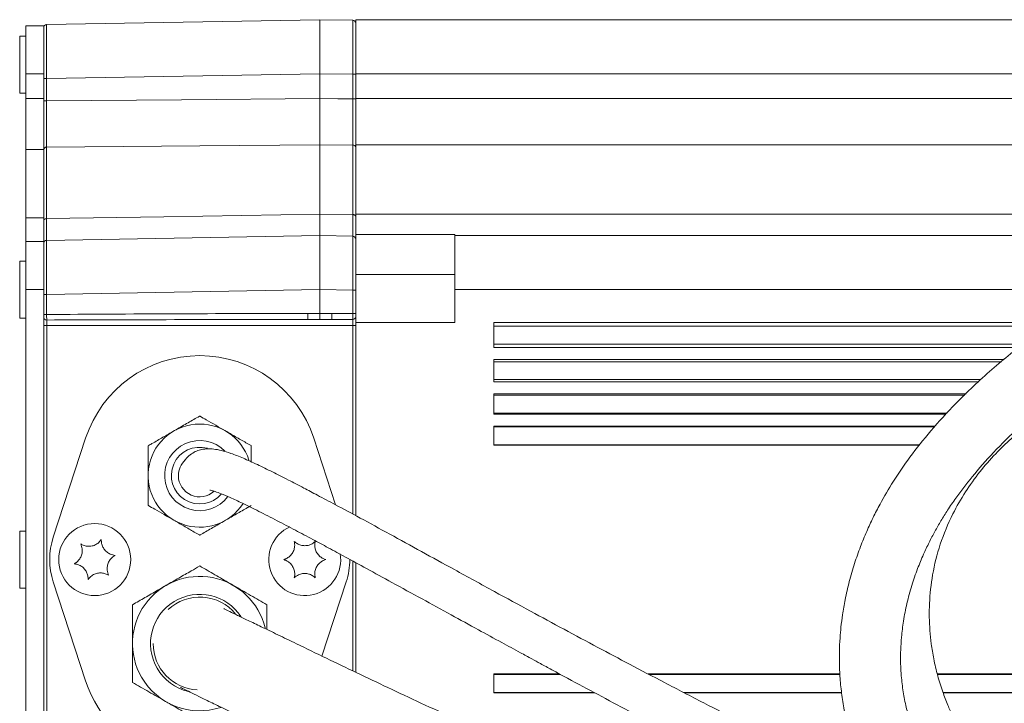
# Model space of a CAD drawing. Header units: millimetres. Extents: x 0 to 8410, y 0 to 5940.
# Tile 284 of 316: x 7046 to 7210, y 2709 to 2823. Entities that reach past the tile are written whole.
import ezdxf

# ---------------------------------------------------------------- set-up
doc = ezdxf.new("R2010")
doc.units = ezdxf.units.MM
doc.header["$LTSCALE"] = 10

msp = doc.modelspace()

# ---------------------------------------------------------------- linework, layer by layer
at = {"color": 7, "linetype": 'Continuous', "lineweight": 0}
for p, q in [((7050.808544, 2821.780387), (7096.317257, 2822.574738)), ((7096.317257, 2822.574738), (7096.317257, 2813.576105)), ((7096.317257, 2822.574738), (7101.825978, 2822.478596)), ((7102.317269, 2822.574738), (7270.317259, 2822.574738)), ((7102.317269, 2822.574738), (7102.317269, 2813.574735)), ((7050.317253, 2821.574751), (7047.317262, 2821.574751)), ((7047.317262, 2821.574751), (7047.317262, 2813.574735)), ((7050.317253, 2821.574751), (7050.317253, 2813.574735)), ((7047.317262, 2819.824758), (7046.317275, 2819.824758)), ((7046.317275, 2819.824758), (7046.317275, 2810.324732)), ((7047.317262, 2813.574735), (7047.317262, 2809.412244)), ((7050.317253, 2813.574735), (7050.317253, 2809.412244)), ((7096.317257, 2809.411529), (7096.317257, 2813.576105)), ((7102.317269, 2813.574735), (7102.317269, 2809.412244)), ((7046.317275, 2810.324732), (7047.317262, 2810.324732)), ((7047.317262, 2809.412244), (7047.317262, 2800.960127)), ((7050.317253, 2809.412244), (7050.317253, 2800.960127)), ((7102.317269, 2809.412244), (7102.317269, 2801.72849)), ((7047.317262, 2800.960127), (7047.317262, 2789.534751)), ((7050.317253, 2800.960127), (7050.317253, 2789.534751)), ((7096.317257, 2790.174249), (7096.317257, 2801.728907)), ((7102.317269, 2801.72849), (7102.317269, 2790.174785)), ((7047.317262, 2789.534751), (7047.317262, 2785.574737)), ((7050.317253, 2789.534751), (7050.317253, 2785.574737)), ((7102.317269, 2790.174785), (7102.317269, 2786.745015)), ((7050.808544, 2785.780373), (7096.317257, 2786.574784)), ((7096.317257, 2786.574784), (7096.317257, 2777.576152)), ((7096.317257, 2786.574784), (7101.825978, 2786.478582)), ((7102.317269, 2786.745015), (7118.817265, 2786.745015)), ((7102.317269, 2786.745015), (7102.317269, 2785.978678)), ((7118.817265, 2786.745015), (7118.817265, 2786.574784)), ((7118.817265, 2777.574781), (7118.817265, 2786.574784)), ((7118.817265, 2786.574784), (7251.230049, 2786.574784)), ((7050.317253, 2785.574737), (7047.317262, 2785.574737)), ((7047.317262, 2785.574737), (7047.317262, 2777.574781)), ((7050.317253, 2785.574737), (7050.317253, 2777.574781)), ((7102.317269, 2785.978678), (7102.317269, 2777.47995)), ((7047.317262, 2782.324735), (7046.317275, 2782.324735)), ((7046.317275, 2782.324735), (7046.317275, 2772.824767)), ((7047.317262, 2777.574781), (7047.317262, 2687.574747)), ((7050.317253, 2777.574781), (7050.317253, 2687.574747)), ((7096.317257, 2773.592356), (7096.317257, 2777.576152)), ((7102.317269, 2777.47995), (7102.317269, 2773.589733)), ((7118.817265, 2777.574781), (7118.817265, 2772.074762)), ((7096.317257, 2773.592356), (7096.317257, 2772.592488)), ((7102.317269, 2773.090306), (7102.317269, 2772.074762)), ((7046.317275, 2772.824767), (7047.317262, 2772.824767)), ((7102.317269, 2772.074762), (7102.317269, 2739.89344)), ((7118.817265, 2772.074762), (7102.317269, 2772.074762)), ((7125.317256, 2772.074762), (7218.534167, 2772.074762)), ((7125.317256, 2767.925266), (7125.317256, 2772.074762)), ((7125.317256, 2767.925266), (7212.849329, 2767.925266)), ((7125.317256, 2765.925291), (7210.376735, 2765.925291)), ((7125.317256, 2762.198451), (7125.317256, 2765.925291)), ((7125.317256, 2762.198451), (7206.133987, 2762.198451)), ((7125.317256, 2760.198417), (7204.014729, 2760.198417)), ((7125.317256, 2756.793562), (7125.317256, 2760.198417)), ((7125.317256, 2756.793562), (7200.671281, 2756.793562)), ((7125.317256, 2754.793528), (7198.843281, 2754.793528)), ((7125.317256, 2751.631978), (7125.317256, 2754.793528)), ((7057.309534, 2752.796236), (7051.912631, 2736.307624)), ((7098.956074, 2741.7025), (7095.324989, 2752.796236)), ((7125.317256, 2751.631978), (7196.243863, 2751.631978)), ((7047.317262, 2737.324748), (7046.317275, 2737.324748)), ((7046.317275, 2737.324748), (7046.317275, 2727.824751)), ((7102.317269, 2732.063863), (7102.317269, 2713.783834)), ((7051.912631, 2728.841874), (7057.309534, 2712.353292)), ((7096.678699, 2716.489139), (7100.721891, 2728.841874)), ((7046.317275, 2727.824751), (7047.317262, 2727.824751)), ((7125.317256, 2713.51752), (7136.264633, 2713.51752)), ((7125.317256, 2710.35597), (7125.317256, 2713.51752)), ((7151.019688, 2713.51752), (7183.005507, 2713.51752)), ((7199.225123, 2713.51752), (7270.317259, 2713.51752)), ((7125.317256, 2710.35597), (7142.185385, 2710.35597)), ((7157.078396, 2710.35597), (7183.297346, 2710.35597)), ((7200.198199, 2710.35597), (7270.317259, 2710.35597))]:
    msp.add_line(p, q, dxfattribs=at)
at = {"color": 8, "linetype": 'Continuous', "lineweight": 0}
for p, q in [((7050.317253, 2813.574735), (7047.317262, 2813.574735)), ((7050.317253, 2812.781754), (7050.808544, 2812.781754)), ((7096.317257, 2813.576105), (7050.808544, 2812.781754)), ((7050.808544, 2812.781754), (7050.808544, 2809.038463)), ((7101.825978, 2813.479963), (7096.317257, 2813.576105)), ((7101.825978, 2809.366468), (7101.825978, 2813.479963)), ((7102.317269, 2813.479963), (7101.825978, 2813.479963)), ((7102.317269, 2813.574735), (7270.317259, 2813.574735)), ((7050.317253, 2809.412244), (7047.317262, 2809.412244)), ((7050.317253, 2809.038463), (7050.808544, 2809.038463)), ((7102.317269, 2809.366468), (7101.825978, 2809.366468)), ((7102.317269, 2809.412244), (7258.317265, 2809.412244)), ((7050.317253, 2800.960127), (7047.317262, 2800.960127)), ((7050.808544, 2801.33194), (7050.808544, 2789.408747)), ((7101.825978, 2801.680985), (7096.317257, 2801.728907)), ((7101.825978, 2790.081564), (7101.825978, 2801.680985)), ((7258.317265, 2801.72849), (7102.317269, 2801.72849)), ((7050.317253, 2789.534751), (7047.317262, 2789.534751)), ((7096.317257, 2790.174249), (7101.825978, 2790.081564)), ((7102.317269, 2790.174785), (7270.317259, 2790.174785)), ((7118.817265, 2780.074778), (7102.317269, 2780.074778)), ((7050.317253, 2777.574781), (7047.317262, 2777.574781)), ((7050.808544, 2776.781801), (7050.317253, 2776.781801)), ((7096.317257, 2777.576152), (7050.808544, 2776.781801)), ((7050.808544, 2776.781801), (7050.808544, 2773.427609)), ((7101.825978, 2777.47995), (7096.317257, 2777.576152)), ((7101.825978, 2773.589733), (7101.825978, 2777.47995)), ((7102.317269, 2777.47995), (7101.825978, 2777.47995)), ((7118.817265, 2777.574781), (7227.25689, 2777.574781)), ((7050.808544, 2773.427609), (7050.317253, 2773.427609)), ((7094.308849, 2773.59176), (7096.317257, 2773.592356)), ((7096.317257, 2773.592356), (7098.325695, 2773.59176)), ((7102.317269, 2773.589733), (7101.825978, 2773.589733)), ((7050.817247, 2771.592084), (7050.317253, 2771.592084)), ((7050.817247, 2772.509816), (7050.817247, 2771.592084)), ((7101.817275, 2771.592084), (7050.817247, 2771.592084)), ((7050.817247, 2771.592084), (7050.817247, 2693.557444)), ((7096.317257, 2772.592488), (7094.326283, 2772.591892)), ((7094.326283, 2772.591892), (7098.308231, 2772.591892)), ((7098.308231, 2772.591892), (7096.317257, 2772.592488)), ((7101.817275, 2771.592084), (7101.817275, 2772.590879)), ((7102.317269, 2771.592084), (7101.817275, 2771.592084)), ((7101.817275, 2740.162555), (7101.817275, 2771.592084)), ((7125.317256, 2771.494332), (7217.695917, 2771.494332)), ((7125.317256, 2768.505696), (7213.566954, 2768.505696)), ((7125.317256, 2765.55616), (7209.920387, 2765.55616)), ((7125.317256, 2762.567583), (7206.525113, 2762.567583)), ((7125.317256, 2759.990278), (7203.794162, 2759.990278)), ((7125.317256, 2757.001701), (7200.861524, 2757.001701)), ((7125.317256, 2754.707042), (7198.76423, 2754.707042)), ((7125.317256, 2751.718465), (7196.312497, 2751.718465)), ((7101.817275, 2714.023474), (7101.817275, 2732.336316)), ((7125.317256, 2713.431034), (7136.424731, 2713.431034)), ((7151.184226, 2713.431034), (7183.011199, 2713.431034)), ((7199.245463, 2713.431034), (7270.317259, 2713.431034)), ((7125.317256, 2710.442457), (7142.022844, 2710.442457)), ((7156.911622, 2710.442457), (7183.28632, 2710.442457)), ((7200.165044, 2710.442457), (7270.317259, 2710.442457))]:
    msp.add_line(p, q, dxfattribs=at)
at = {"color": 8, "linetype": 'Continuous', "lineweight": 0, "flags": 128}
for points in [[(7050.808544, 2809.038463), (7073.275502, 2809.22288), (7096.317257, 2809.411529)], [(7096.317257, 2809.411529), (7099.358822, 2809.386674), (7101.825978, 2809.366468)], [(7096.317257, 2801.728907), (7076.320852, 2801.554743), (7050.808544, 2801.33194)], [(7050.808544, 2789.408747), (7050.712253, 2789.401654), (7050.619896, 2789.382938), (7050.534959, 2789.353135), (7050.460632, 2789.313498), (7050.399716, 2789.265457), (7050.354476, 2789.210859), (7050.326671, 2789.151672), (7050.317253, 2789.090219)], [(7050.808544, 2789.408747), (7070.313658, 2789.736811), (7096.317257, 2790.174249)], [(7102.317269, 2789.761785), (7102.307852, 2789.823535), (7102.280046, 2789.882901), (7102.234806, 2789.937738), (7102.17389, 2789.985958), (7102.099563, 2790.025774), (7102.014626, 2790.055636), (7101.922269, 2790.074471), (7101.825978, 2790.081564)]]:
    msp.add_lwpolyline(points, dxfattribs=at)
at = {"color": 7, "linetype": 'Continuous', "lineweight": 0}
msp.add_circle((7058.817261, 2732.574759), 6, dxfattribs=at)
for centre, radius, start, end in [((7101.817261, 2821.97868), 0.5, 0, 89), ((7050.817261, 2821.280478), 0.5, 91, 180), ((7101.817261, 2785.97868), 0.5, 0, 89), ((7050.817261, 2785.280478), 0.5, 91, 180), ((7076.317261, 2746.574759), 20, 18.12389403, 161.87610597), ((7076.317261, 2746.574759), 8.6, 17.55770765, 327.10002477), ((7076.317261, 2746.574759), 4.73, 74.30491311, 319.78631708), ((7076.317261, 2746.574759), 3.55, 132.55823968, 180), ((7076.317261, 2746.574759), 3.55, 180, 312.38786471), ((7093.817261, 2732.574759), 6, 114.54339307, 9.35257573), ((7063.317261, 2732.574759), 12, 161.87610597, 198.12389403), ((7089.317261, 2732.574759), 12, 341.87610597, 0.24992946), ((7076.317261, 2718.574759), 11.2, 13.45185593, 210), ((7076.317261, 2718.574759), 7.75, 39.49641408, 132.82206054), ((7076.317261, 2718.574759), 7.75, 180, 266.91205075), ((7076.317261, 2718.574759), 20, 198.12389403, 310.38135389), ((7076.317261, 2718.574759), 11.2, 210, 288.20509873)]:
    msp.add_arc(centre, radius, start, end, dxfattribs=at)
at = {"color": 8, "linetype": 'Continuous', "lineweight": 0}
for centre, radius, start, end in [((7050.764504, 2800.882234), 0.451858, 84.40672831, 171.81095704), ((7101.870464, 2801.231667), 0.451515, 8.28303201, 95.65437818), ((7050.797528, 2772.990168), 0.480756, 182.56499549, 272.35073691), ((7109.243467, 2773.352084), 14.936542, 179.08057593, 182.91731585), ((7083.370402, 2773.35289), 14.9572, 357.08362646, 0.91506725), ((7101.817503, 2773.090645), 0.499767, 269.97397108, 359.96110453), ((7076.317261, 2746.574759), 5.85, 44.41157881, 323.18392468), ((7076.317261, 2718.574759), 8.2, 32.83579433, 210), ((7076.317261, 2718.574759), 8.2, 210, 256.67968455)]:
    msp.add_arc(centre, radius, start, end, dxfattribs=at)
for centre, major_axis, ratio, start_param, end_param in [((7101.817261, 2813.477385), (0.008726, 9.001219), 0.0009691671, 4.7126775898, 6.2831693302), ((7050.817261, 2812.779183), (-0.008726, 9.001219), 0.0009691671, 0.0000159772, 1.5705077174), ((7101.817261, 2777.477385), (0.008726, 9.001219), 0.0009691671, 4.7126775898, 6.2831693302), ((7050.817261, 2776.779183), (-0.008726, 9.001219), 0.0009691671, 0.0000159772, 1.5705077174), ((7096.308536, 2771.592062), (114.579923, 0), 0.0174550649, 1.5882496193, 1.9791541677), ((7096.325987, 2771.592062), (114.579923, 0), 0.0174550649, 1.5227764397, 1.5533430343), ((7096.325988, 2771.592062), (114.579923, 0), 0.0087275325, 1.5882496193, 1.9792371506), ((7096.308534, 2771.592062), (114.579923, 0), 0.0087275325, 1.5227001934, 1.5533430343)]:
    msp.add_ellipse(centre, major_axis=major_axis, ratio=ratio, start_param=start_param, end_param=end_param, dxfattribs=at)
at = {"color": 7, "linetype": 'Continuous', "lineweight": 0}
for points, knots in [([(7050.317253, 2800.946596), (7050.317253, 2801.438019), (7050.317253, 2802.734536), (7050.317253, 2805.505249), (7050.317253, 2807.86072), (7050.317253, 2809.038463)], [0, 0, 0, 0, 0.2338299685, 0.6169125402, 1, 1, 1, 1]), ([(7096.317257, 2809.411529), (7096.317257, 2808.741601), (7096.317257, 2806.953838), (7096.317257, 2804.141039), (7096.317257, 2802.532957), (7096.317257, 2801.728907)], [0, 0, 0, 0, 0.2305624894, 0.6152774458, 1, 1, 1, 1]), ([(7096.317257, 2790.174249), (7096.317257, 2789.686189), (7096.317257, 2788.383719), (7096.317257, 2786.911145), (7096.317257, 2786.686904), (7096.317257, 2786.574784)], [0, 0, 0, 0, 0.2305574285, 0.615280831, 1, 1, 1, 1]), ([(7102.317269, 2789.761785), (7102.317269, 2788.879242), (7102.317269, 2787.617174), (7102.317269, 2787.081193), (7102.317269, 2786.920014)], [0, 0, 0, 0, 0.6992827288, 1, 1, 1, 1]), ([(7050.317253, 2785.280469), (7050.317253, 2785.325816), (7050.317253, 2785.445453), (7050.317253, 2786.592094), (7050.317253, 2788.257513), (7050.317253, 2789.090219)], [0, 0, 0, 0, 0.23383123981, 0.61691739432, 1, 1, 1, 1]), ([(7280.29726, 2788.674715), (7278.184094, 2788.674941), (7274.263811, 2788.675358), (7268.84239, 2788.562626), (7264.363238, 2788.332893), (7260.701751, 2788.025375), (7256.569865, 2787.549658), (7251.632361, 2786.744808), (7245.529161, 2785.300094), (7239.320456, 2783.290517), (7233.112989, 2780.671282), (7227.18485, 2777.615213), (7220.950976, 2773.884269), (7214.572569, 2769.453368), (7208.130733, 2764.233636), (7202.643873, 2759.054758), (7198.141203, 2754.129717), (7194.696598, 2749.79208), (7191.908143, 2745.708821), (7189.93888, 2742.34143), (7188.50487, 2739.552313), (7187.413105, 2737.192922), (7186.371931, 2734.65005), (7185.389399, 2731.861642), (7184.530304, 2728.912666), (7183.874101, 2726.046644), (7183.438483, 2723.519211), (7183.171258, 2721.3947), (7182.995745, 2719.366408), (7182.894384, 2717.104809), (7182.912445, 2714.499819), (7183.095481, 2711.713695), (7183.45318, 2708.899863), (7184.05561, 2705.73675), (7184.997836, 2702.2361), (7186.392745, 2698.443108), (7188.0531, 2694.946577), (7189.76878, 2691.998344), (7191.094291, 2690.034791), (7192.068126, 2688.708292), (7192.880464, 2687.657179), (7194.041611, 2686.256262), (7195.65023, 2684.482066), (7197.779641, 2682.370771), (7200.489024, 2680.000858), (7203.828859, 2677.490981), (7207.87937, 2674.942374), (7212.265194, 2672.713288), (7216.831463, 2670.88647), (7221.436515, 2669.501689), (7226.495188, 2668.484892), (7230.035488, 2668.261104), (7231.855209, 2668.146077)], [0, 0, 0, 0, 0.0243904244, 0.0452483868, 0.062587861, 0.0762003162, 0.087772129, 0.1108413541, 0.1344738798, 0.1615726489, 0.18899283, 0.2168001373, 0.2445905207, 0.281758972, 0.3189785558, 0.3578393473, 0.3882390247, 0.4171263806, 0.4430352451, 0.4675097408, 0.481723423, 0.4963363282, 0.5123774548, 0.5299558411, 0.5490565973, 0.5679130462, 0.5837186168, 0.596440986, 0.6077920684, 0.6218803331, 0.6387177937, 0.6562849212, 0.6738264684, 0.6913047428, 0.7155665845, 0.7394951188, 0.7626462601, 0.7816432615, 0.7959311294, 0.8007959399, 0.8077039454, 0.8172773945, 0.8293899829, 0.8439004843, 0.8606351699, 0.8793814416, 0.8999833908, 0.9223531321, 0.9402593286, 0.9591220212, 0.978988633, 1, 1, 1, 1]), ([(7102.317269, 2786.395016), (7102.317269, 2786.322303), (7102.317269, 2785.974649), (7102.317269, 2785.976899), (7102.317269, 2785.978678)], [0, 0, 0, 0, 0.2091562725, 1, 1, 1, 1]), ([(7232.121672, 2678.342584), (7231.035222, 2678.394299), (7228.936081, 2678.494219), (7225.961435, 2678.989087), (7223.276787, 2679.609672), (7220.663612, 2680.390675), (7218.210658, 2681.294698), (7215.991964, 2682.270801), (7213.550527, 2683.492085), (7210.784057, 2685.110964), (7207.700915, 2687.281321), (7204.966869, 2689.576212), (7202.709734, 2691.823756), (7200.883491, 2693.945029), (7199.320253, 2696.037898), (7197.854528, 2698.329303), (7196.543109, 2700.798636), (7195.427191, 2703.385445), (7194.58042, 2705.87258), (7193.929677, 2708.371181), (7193.462197, 2710.889002), (7193.186042, 2713.408523), (7193.095209, 2715.628306), (7193.118813, 2717.649834), (7193.251677, 2719.816137), (7193.572321, 2722.407176), (7194.134482, 2725.284777), (7194.919907, 2728.18738), (7195.862937, 2730.921012), (7196.849744, 2733.312898), (7197.82661, 2735.38782), (7198.801107, 2737.250956), (7199.825644, 2739.037523), (7200.978578, 2740.884653), (7202.649354, 2743.339725), (7205.12491, 2746.571856), (7208.608729, 2750.52595), (7212.729046, 2754.600006), (7216.776616, 2758.119312), (7220.434383, 2760.996115), (7223.584567, 2763.287603), (7226.7443, 2765.412156), (7230.004601, 2767.431981), (7233.642009, 2769.485972), (7237.930775, 2771.635961), (7243.064848, 2773.787245), (7248.992552, 2775.690882), (7255.672011, 2777.162308), (7263.131903, 2778.091839), (7271.427559, 2778.474961), (7277.236532, 2778.474863), (7280.29726, 2778.474811)], [0, 0, 0, 0, 0.0138887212, 0.026834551, 0.0388388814, 0.0498714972, 0.0629960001, 0.0741948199, 0.083471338, 0.1017926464, 0.1212488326, 0.1417429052, 0.1608692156, 0.1776089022, 0.1933983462, 0.2117881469, 0.2330874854, 0.2539578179, 0.2752116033, 0.2938319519, 0.3149484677, 0.3369815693, 0.3555996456, 0.3691714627, 0.3863819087, 0.4079533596, 0.4312199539, 0.4552746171, 0.4774191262, 0.4960876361, 0.5115213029, 0.5257858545, 0.5393542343, 0.5529426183, 0.5684515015, 0.5954400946, 0.6267521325, 0.6600340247, 0.6919700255, 0.7124263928, 0.7321574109, 0.7511127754, 0.7692329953, 0.7883833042, 0.8112483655, 0.8368366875, 0.8644302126, 0.893954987, 0.9258263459, 0.9609181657, 1, 1, 1, 1]), ([(7233.961265, 2685.466412), (7232.45875, 2685.649799), (7229.61099, 2685.997377), (7225.661254, 2686.869071), (7221.72742, 2688.049386), (7217.92559, 2689.639792), (7214.100184, 2691.824069), (7210.904095, 2694.247663), (7208.287451, 2696.796233), (7206.30878, 2699.124827), (7204.776881, 2701.234646), (7203.577654, 2703.125341), (7202.600284, 2704.859002), (7201.741564, 2706.566662), (7200.904786, 2708.447905), (7200.054061, 2710.670307), (7199.252377, 2713.247464), (7198.623405, 2715.926385), (7198.21087, 2718.440133), (7197.97313, 2720.757769), (7197.873052, 2723.00493), (7197.918612, 2726.098317), (7198.357461, 2730.14778), (7199.606334, 2735.163034), (7201.502267, 2739.773234), (7203.792327, 2743.788198), (7206.191337, 2747.134847), (7208.77264, 2750.091291), (7211.201868, 2752.456216), (7213.37545, 2754.368026), (7215.550081, 2756.145073), (7218.252744, 2758.193058), (7221.716753, 2760.609253), (7225.830718, 2763.240722), (7230.210464, 2765.820386), (7234.411218, 2768.127928), (7238.147239, 2770.073853), (7241.404702, 2771.705586), (7244.411493, 2773.156047), (7247.670006, 2774.602467), (7250.034614, 2775.641532), (7251.482075, 2776.12499), (7251.535515, 2776.142839)], [0, 0, 0, 0, 0.0254105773, 0.0481613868, 0.068660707, 0.0963054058, 0.1212554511, 0.1511475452, 0.1769644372, 0.1996262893, 0.2201699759, 0.2379791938, 0.2538617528, 0.2698108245, 0.2863773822, 0.306875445, 0.3320407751, 0.3580436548, 0.3809984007, 0.4014675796, 0.4221028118, 0.4431088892, 0.4870946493, 0.5340941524, 0.581656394, 0.6165067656, 0.6491529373, 0.679339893, 0.7052322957, 0.7225702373, 0.7402643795, 0.7628926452, 0.7904923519, 0.8229602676, 0.8565937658, 0.8864642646, 0.9124389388, 0.9345501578, 0.953420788, 0.9731927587, 0.999010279, 1, 1, 1, 1]), ([(7102.317269, 2773.589733), (7102.317269, 2773.560923), (7102.317269, 2773.476118), (7102.317269, 2773.340542), (7102.317269, 2773.208341), (7102.317269, 2773.114979), (7102.317269, 2773.09853), (7102.317269, 2773.090306)], [0, 0, 0, 0, 0.1139607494, 0.3354433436, 0.5569476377, 0.7784802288, 1, 1, 1, 1]), ([(7076.267268, 2756.476346), (7075.643676, 2756.116298), (7074.381863, 2755.387755), (7072.93132, 2754.550233), (7072.137889, 2754.092239), (7072.017248, 2754.022601)], [0, 0, 0, 0, 0.4531078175, 0.9168452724, 1, 1, 1, 1]), ([(7076.367254, 2756.476346), (7076.358908, 2756.480313), (7076.342167, 2756.488269), (7076.313152, 2756.490926), (7076.287249, 2756.486369), (7076.273382, 2756.479413), (7076.267268, 2756.476346)], [0, 0, 0, 0, 0.27040331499, 0.54234342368, 0.79821546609, 1, 1, 1, 1]), ([(7080.617274, 2754.022601), (7079.532343, 2754.648963), (7078.079103, 2755.487961), (7076.713382, 2756.276499), (7076.367254, 2756.476346)], [0, 0, 0, 0, 0.7465602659, 1, 1, 1, 1]), ([(7072.017248, 2754.022601), (7071.405446, 2753.669355), (7070.164402, 2752.952792), (7068.75586, 2752.13964), (7067.965837, 2751.68351), (7067.767258, 2751.568857)], [0, 0, 0, 0, 0.4212600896, 0.8545283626, 1, 1, 1, 1]), ([(7084.867264, 2751.568857), (7084.30622, 2751.892786), (7083.174109, 2752.546429), (7081.732643, 2753.378632), (7080.873577, 2753.874622), (7080.617274, 2754.022601)], [0, 0, 0, 0, 0.4080512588, 0.8233916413, 1, 1, 1, 1]), ([(7067.767258, 2751.568857), (7067.759621, 2751.563609), (7067.744327, 2751.5531), (7067.727589, 2751.529248), (7067.718582, 2751.504566), (7067.717658, 2751.489086), (7067.71725, 2751.482251)], [0, 0, 0, 0, 0.2709592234, 0.5426485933, 0.7980832, 1, 1, 1, 1]), ([(7067.71725, 2751.482251), (7067.71725, 2750.762193), (7067.71725, 2749.305165), (7067.71725, 2747.630198), (7067.71725, 2746.714059), (7067.71725, 2746.574763)], [0, 0, 0, 0, 0.4531013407, 0.9168452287, 1, 1, 1, 1]), ([(7187.794249, 2695.638213), (7186.108942, 2696.358223), (7182.611834, 2697.852285), (7177.460285, 2700.204026), (7172.115815, 2702.741765), (7166.428744, 2705.550826), (7160.241302, 2708.705285), (7153.992283, 2711.948595), (7148.109908, 2715.041769), (7142.532603, 2718.004244), (7137.030242, 2720.953204), (7131.282906, 2724.058546), (7125.178485, 2727.382758), (7119.100244, 2730.710803), (7113.276176, 2733.910514), (7108.013449, 2736.798908), (7103.210169, 2739.417406), (7099.201574, 2741.575299), (7096.098667, 2743.224751), (7093.475106, 2744.603815), (7090.934995, 2745.921465), (7088.325493, 2747.245976), (7085.801821, 2748.480035), (7083.483747, 2749.531623), (7081.539695, 2750.29748), (7079.964881, 2750.778063), (7078.711055, 2751.014485), (7077.777973, 2751.064695), (7076.942814, 2750.996618), (7076.165839, 2750.828019), (7075.299588, 2750.469923), (7074.461463, 2749.867327), (7073.917475, 2749.298715), (7073.720744, 2748.949238), (7073.691751, 2748.897734)], [0, 0, 0, 0, 0.0326792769, 0.067811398, 0.101033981, 0.1383668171, 0.1811305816, 0.2253558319, 0.2646934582, 0.3006326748, 0.3392527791, 0.3776726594, 0.4195576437, 0.4666716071, 0.5059726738, 0.5446167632, 0.5821447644, 0.6148611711, 0.6401215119, 0.6605502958, 0.6852158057, 0.7131679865, 0.7433957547, 0.7759477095, 0.8103463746, 0.8416006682, 0.8687507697, 0.8919603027, 0.9049340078, 0.9217723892, 0.942452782, 0.9669256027, 0.9951257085, 1, 1, 1, 1]), ([(7084.917273, 2751.482251), (7084.916558, 2751.491476), (7084.915125, 2751.509966), (7084.90279, 2751.536366), (7084.885949, 2751.556554), (7084.872983, 2751.565092), (7084.867264, 2751.568857)], [0, 0, 0, 0, 0.2705455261, 0.5422462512, 0.7981091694, 1, 1, 1, 1]), ([(7084.917273, 2748.863819), (7084.917273, 2749.512799), (7084.917273, 2750.400036), (7084.917273, 2751.253157), (7084.917273, 2751.482251)], [0, 0, 0, 0, 0.7314625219, 1, 1, 1, 1]), ([(7067.71725, 2746.574763), (7067.71725, 2745.868302), (7067.71725, 2744.435242), (7067.71725, 2742.808828), (7067.71725, 2741.896578), (7067.71725, 2741.667274)], [0, 0, 0, 0, 0.421259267, 0.854527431, 1, 1, 1, 1]), ([(7077.990676, 2744.162205), (7077.995254, 2744.158813), (7078.010333, 2744.147637), (7078.25511, 2744.10066), (7078.880922, 2743.92322), (7079.884944, 2743.563696), (7081.363885, 2742.945147), (7083.427021, 2741.988328), (7086.066108, 2740.68197), (7089.055838, 2739.148803), (7092.097945, 2737.556577), (7094.981633, 2736.02686), (7097.78381, 2734.52465), (7100.766743, 2732.911374), (7104.298426, 2730.986063), (7108.556113, 2728.651368), (7113.264603, 2726.062892), (7118.082069, 2723.421288), (7122.515636, 2720.998522), (7126.380586, 2718.890043), (7129.356657, 2717.266926), (7131.511493, 2716.093908), (7133.243758, 2715.152485), (7135.228251, 2714.076356), (7140.098457, 2711.444882), (7147.034862, 2707.74448), (7155.450215, 2703.395392), (7163.105446, 2699.572408), (7171.049228, 2695.723878), (7179.290601, 2691.858956), (7187.149909, 2688.410269), (7192.243337, 2686.273834), (7194.73521, 2685.359557), (7194.954242, 2685.279194)], [0, 0, 0, 0, 0.0105319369, 0.0346951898, 0.0606647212, 0.0887553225, 0.1189604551, 0.1515850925, 0.1866264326, 0.2198007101, 0.2497463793, 0.27602558, 0.2982816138, 0.3219667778, 0.3500654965, 0.3830398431, 0.4213167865, 0.4574669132, 0.491132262, 0.5196425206, 0.5425093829, 0.5562959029, 0.5666847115, 0.5802902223, 0.5995649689, 0.67256945, 0.7298003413, 0.7788219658, 0.8341224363, 0.8962430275, 0.9501028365, 0.9956141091, 1, 1, 1, 1]), ([(7067.71725, 2741.667274), (7067.717965, 2741.658049), (7067.719398, 2741.63956), (7067.731732, 2741.613159), (7067.748574, 2741.592971), (7067.761539, 2741.584434), (7067.767258, 2741.580668)], [0, 0, 0, 0, 0.2705455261, 0.5422462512, 0.7981091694, 1, 1, 1, 1]), ([(7067.767258, 2741.580668), (7068.113387, 2741.380844), (7069.479138, 2740.592381), (7070.932339, 2739.75333), (7072.017248, 2739.126924)], [0, 0, 0, 0, 0.2534353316, 1, 1, 1, 1]), ([(7080.617274, 2739.126924), (7081.229076, 2739.48017), (7082.47012, 2740.196733), (7083.878662, 2741.009885), (7084.668685, 2741.466016), (7084.867264, 2741.580668)], [0, 0, 0, 0, 0.4212600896, 0.8545283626, 1, 1, 1, 1]), ([(7072.017248, 2739.126924), (7072.273561, 2738.978946), (7073.120879, 2738.489765), (7074.562483, 2737.657413), (7075.694912, 2737.003641), (7076.267268, 2736.673209)], [0, 0, 0, 0, 0.176611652, 0.5838403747, 1, 1, 1, 1]), ([(7076.367254, 2736.673209), (7076.990853, 2737.033216), (7078.2527, 2737.761686), (7079.703192, 2738.59929), (7080.496633, 2739.057286), (7080.617274, 2739.126924)], [0, 0, 0, 0, 0.4531004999, 0.9168450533, 1, 1, 1, 1]), ([(7056.492413, 2735.19108), (7056.594571, 2734.921361), (7056.771569, 2734.454046), (7056.741752, 2733.662147), (7056.526366, 2732.991028), (7056.142308, 2732.420433), (7055.738968, 2732.065013), (7055.474843, 2731.917478), (7055.389042, 2731.869552)], [0, 0, 0, 0, 0.2355703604, 0.4081487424, 0.5811429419, 0.7450765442, 0.917188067, 1, 1, 1, 1]), ([(7059.920634, 2735.896293), (7059.738145, 2735.672982), (7059.421949, 2735.286055), (7058.72126, 2734.915923), (7058.03236, 2734.766876), (7057.346185, 2734.81419), (7056.836711, 2734.985779), (7056.576845, 2735.140735), (7056.492413, 2735.19108)], [0, 0, 0, 0, 0.2355518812, 0.4081372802, 0.5811320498, 0.7450630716, 0.9171703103, 1, 1, 1, 1]), ([(7062.245484, 2733.279976), (7061.960823, 2733.326378), (7061.46762, 2733.406774), (7060.796695, 2733.828498), (7060.323188, 2734.350607), (7060.021128, 2734.968526), (7059.914964, 2735.495513), (7059.919244, 2735.79802), (7059.920634, 2735.896293)], [0, 0, 0, 0, 0.2355716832, 0.4081508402, 0.5811483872, 0.7450782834, 0.9171859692, 1, 1, 1, 1]), ([(7076.267268, 2736.673209), (7076.275612, 2736.669211), (7076.292339, 2736.661195), (7076.321376, 2736.658653), (7076.347273, 2736.663182), (7076.36114, 2736.670141), (7076.367254, 2736.673209)], [0, 0, 0, 0, 0.27056522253, 0.5424100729, 0.79824485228, 1, 1, 1, 1]), ([(7092.067267, 2735.605839), (7092.112973, 2735.321078), (7092.192165, 2734.82769), (7092.003403, 2734.058042), (7091.657227, 2733.444074), (7091.166075, 2732.962569), (7090.699386, 2732.695755), (7090.410968, 2732.604431), (7090.317275, 2732.574764)], [0, 0, 0, 0, 0.2355653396, 0.4081497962, 0.581145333, 0.7450782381, 0.9171876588, 1, 1, 1, 1]), ([(7095.567252, 2735.605839), (7095.343512, 2735.423887), (7094.955837, 2735.108618), (7094.194943, 2734.887234), (7093.490134, 2734.88008), (7092.827572, 2735.064673), (7092.363104, 2735.335366), (7092.139812, 2735.539514), (7092.067267, 2735.605839)], [0, 0, 0, 0, 0.2355494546, 0.4081388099, 0.5811372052, 0.7450659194, 0.9171747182, 1, 1, 1, 1]), ([(7097.317274, 2732.574764), (7097.0478, 2732.677558), (7096.580899, 2732.855663), (7096.00873, 2733.40396), (7095.650133, 2734.010763), (7095.478731, 2734.676861), (7095.480961, 2735.214436), (7095.546094, 2735.50987), (7095.567252, 2735.605839)], [0, 0, 0, 0, 0.2355684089, 0.408155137, 0.581151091, 0.7450790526, 0.9171909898, 1, 1, 1, 1]), ([(7061.142112, 2729.958448), (7061.039955, 2730.228167), (7060.862956, 2730.695483), (7060.892775, 2731.48738), (7061.108152, 2732.158496), (7061.492227, 2732.729072), (7061.895566, 2733.084474), (7062.159683, 2733.232039), (7062.245484, 2733.279976)], [0, 0, 0, 0, 0.2355709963, 0.4081498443, 0.5811445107, 0.7450725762, 0.9171845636, 1, 1, 1, 1]), ([(7090.317275, 2732.574764), (7090.586737, 2732.471968), (7091.053624, 2732.293858), (7091.625789, 2731.745568), (7091.984385, 2731.138765), (7092.155789, 2730.472666), (7092.153554, 2729.935089), (7092.088425, 2729.639639), (7092.067267, 2729.543659)], [0, 0, 0, 0, 0.2355623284, 0.4081490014, 0.5811449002, 0.7450728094, 0.9171846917, 1, 1, 1, 1]), ([(7095.567252, 2729.543659), (7095.521545, 2729.828431), (7095.442352, 2730.321832), (7095.631117, 2731.091483), (7095.977281, 2731.705457), (7096.468464, 2732.18692), (7096.935127, 2732.453784), (7097.223569, 2732.545099), (7097.317274, 2732.574764)], [0, 0, 0, 0, 0.2355693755, 0.4081519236, 0.5811455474, 0.7450715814, 0.9171824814, 1, 1, 1, 1]), ([(7055.389042, 2731.869552), (7055.673706, 2731.823154), (7056.166918, 2731.742765), (7056.837811, 2731.320996), (7057.311348, 2730.798922), (7057.613396, 2730.181001), (7057.719562, 2729.654016), (7057.715282, 2729.351508), (7057.713891, 2729.253236)], [0, 0, 0, 0, 0.2355720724, 0.4081552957, 0.5811476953, 0.7450778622, 0.9171858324, 1, 1, 1, 1]), ([(7057.713891, 2729.253236), (7057.89638, 2729.476546), (7058.212577, 2729.863474), (7058.913265, 2730.233605), (7059.602165, 2730.382652), (7060.288341, 2730.335338), (7060.797815, 2730.163749), (7061.057681, 2730.008794), (7061.142112, 2729.958448)], [0, 0, 0, 0, 0.2355518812, 0.4081372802, 0.5811320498, 0.7450630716, 0.9171703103, 1, 1, 1, 1]), ([(7076.317276, 2731.507394), (7075.845567, 2731.235062), (7074.70918, 2730.578991), (7072.839835, 2729.499729), (7071.428788, 2728.685037), (7070.717271, 2728.274229)], [0, 0, 0, 0, 0.2602593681, 0.6269869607, 1, 1, 1, 1]), ([(7081.917252, 2728.274229), (7081.734377, 2728.379813), (7080.700482, 2728.97674), (7078.796141, 2730.076227), (7077.150182, 2731.026517), (7076.317276, 2731.507394)], [0, 0, 0, 0, 0.09596215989, 0.54252861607, 1, 1, 1, 1]), ([(7092.067267, 2729.543659), (7092.291005, 2729.725623), (7092.678675, 2730.040912), (7093.439576, 2730.262294), (7094.144383, 2730.269446), (7094.806955, 2730.084862), (7095.27141, 2729.814131), (7095.494706, 2729.609984), (7095.567252, 2729.543659)], [0, 0, 0, 0, 0.2355515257, 0.4081396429, 0.5811367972, 0.7450643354, 0.9171753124, 1, 1, 1, 1]), ([(7070.717271, 2728.274229), (7070.245914, 2728.002092), (7069.062255, 2727.318706), (7067.174959, 2726.229121), (7065.806592, 2725.439083), (7065.117265, 2725.041095)], [0, 0, 0, 0, 0.2472033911, 0.6207717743, 1, 1, 1, 1]), ([(7087.517257, 2725.041095), (7086.617623, 2725.560491), (7084.795278, 2726.612606), (7082.884659, 2727.715699), (7081.917252, 2728.274229)], [0, 0, 0, 0, 0.4936684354, 1, 1, 1, 1]), ([(7065.117265, 2725.041095), (7065.117265, 2724.002281), (7065.117265, 2721.89802), (7065.117265, 2719.691825), (7065.117265, 2718.574765)], [0, 0, 0, 0, 0.4936716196, 1, 1, 1, 1]), ([(7205.594401, 2676.462028), (7204.076848, 2676.644406), (7200.606366, 2677.061485), (7195.398975, 2678.023235), (7189.932994, 2679.22369), (7184.435293, 2680.642037), (7178.548863, 2682.36849), (7172.467148, 2684.36199), (7166.523432, 2686.464405), (7160.903027, 2688.531543), (7155.457026, 2690.563163), (7149.988228, 2692.665867), (7144.583139, 2694.825008), (7139.49581, 2696.941218), (7134.81008, 2698.952933), (7129.978063, 2701.074532), (7124.68481, 2703.427054), (7118.915022, 2706.012105), (7113.19406, 2708.643158), (7107.702728, 2711.220654), (7102.404299, 2713.738351), (7097.265003, 2716.202159), (7092.872257, 2718.326572), (7089.249982, 2720.081673), (7086.531272, 2721.398417), (7084.317319, 2722.467389), (7082.572987, 2723.306484), (7081.295267, 2723.923762), (7080.422877, 2724.368427), (7080.360326, 2724.395158), (7080.334867, 2724.406037)], [0, 0, 0, 0, 0.0294120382, 0.0672621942, 0.101846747, 0.1370898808, 0.1765967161, 0.2200142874, 0.2604933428, 0.2980893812, 0.3355904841, 0.3728474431, 0.4115972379, 0.4483283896, 0.4801264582, 0.5112527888, 0.5515920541, 0.594278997, 0.6363902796, 0.6777711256, 0.7180779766, 0.7592403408, 0.8031058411, 0.8335118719, 0.8644778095, 0.8944191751, 0.9235780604, 0.9521824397, 0.9805384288, 1, 1, 1, 1]), ([(7087.517257, 2720.920447), (7087.517257, 2721.326505), (7087.517257, 2722.735721), (7087.517257, 2724.082431), (7087.517257, 2725.041095)], [0, 0, 0, 0, 0.2881445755, 1, 1, 1, 1]), ([(7065.117265, 2718.574765), (7065.117265, 2718.363597), (7065.117265, 2717.169755), (7065.117265, 2714.970797), (7065.117265, 2713.070202), (7065.117265, 2712.108436)], [0, 0, 0, 0, 0.09596272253, 0.54252635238, 1, 1, 1, 1]), ([(7065.117265, 2712.108436), (7066.016898, 2711.589028), (7067.839237, 2710.536891), (7069.749863, 2709.4338), (7070.717271, 2708.875272)], [0, 0, 0, 0, 0.4936695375, 1, 1, 1, 1]), ([(7073.158438, 2711.265031), (7073.140871, 2711.267914), (7073.005338, 2711.290162), (7073.697416, 2710.992058), (7074.604024, 2710.527459), (7076.072931, 2709.802628), (7078.00268, 2708.858221), (7080.445079, 2707.680303), (7083.27573, 2706.312704), (7086.4116, 2704.795242), (7089.823625, 2703.145875), (7094.450304, 2700.917209), (7100.241856, 2698.148086), (7107.180933, 2694.902458), (7114.179992, 2691.682735), (7121.553735, 2688.369626), (7129.248264, 2685.08694), (7136.140661, 2682.228553), (7141.775722, 2679.931051), (7146.500717, 2678.035305), (7151.459691, 2676.089902), (7157.122235, 2673.95072), (7162.288849, 2672.127796), (7166.455337, 2670.72941), (7169.192788, 2669.83724), (7171.679463, 2669.046096), (7174.274213, 2668.240605), (7177.198712, 2667.360243), (7180.354774, 2666.446486), (7184.279172, 2665.361078), (7188.922092, 2664.180894), (7193.535407, 2663.120276), (7196.403976, 2662.627308), (7197.465102, 2662.444952)], [0, 0, 0, 0, 0.0054322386, 0.0419103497, 0.0767735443, 0.1099030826, 0.1417193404, 0.1727477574, 0.2031540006, 0.2327030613, 0.2616214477, 0.2898292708, 0.3432719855, 0.3933484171, 0.441603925, 0.4933057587, 0.5492691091, 0.6010829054, 0.6348584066, 0.6644695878, 0.6973183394, 0.7352654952, 0.7784540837, 0.8004672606, 0.8179690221, 0.8326065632, 0.8494961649, 0.8689541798, 0.8898954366, 0.9111183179, 0.9453203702, 0.9797732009, 1, 1, 1, 1]), ([(7070.717271, 2708.875272), (7070.900145, 2708.769688), (7071.934035, 2708.172762), (7073.838403, 2707.073308), (7075.484362, 2706.122998), (7076.317276, 2705.642107)], [0, 0, 0, 0, 0.0959618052, 0.5425243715, 1, 1, 1, 1])]:
    msp.add_open_spline(points, degree=3, knots=knots, dxfattribs=at)
at = {"color": 8, "linetype": 'Continuous', "lineweight": 0}
for points, knots in [([(7050.808544, 2809.038463), (7050.808179, 2807.914124), (7050.807449, 2805.665423), (7050.807671, 2803.373168), (7050.80814, 2802.015565), (7050.808407, 2801.563453), (7050.808544, 2801.33194)], [0, 0, 0, 0, 0.3829648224, 0.7659371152, 0.880143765, 1, 1, 1, 1]), ([(7101.825978, 2801.680985), (7101.826223, 2802.142321), (7101.826878, 2803.371745), (7101.826979, 2805.495489), (7101.826592, 2807.669053), (7101.826185, 2808.794145), (7101.825978, 2809.366468)], [0, 0, 0, 0, 0.2306393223, 0.6146356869, 0.8039693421, 1, 1, 1, 1]), ([(7050.808544, 2789.408747), (7050.808179, 2788.611723), (7050.807449, 2787.017671), (7050.807671, 2786.101682), (7050.80814, 2785.811721), (7050.808407, 2785.790989), (7050.808544, 2785.780373)], [0, 0, 0, 0, 0.3829656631, 0.7659331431, 0.8801424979, 1, 1, 1, 1]), ([(7101.825978, 2786.478582), (7101.826223, 2786.518691), (7101.826878, 2786.625578), (7101.826979, 2787.536278), (7101.826592, 2788.830603), (7101.826185, 2789.659778), (7101.825978, 2790.081564)], [0, 0, 0, 0, 0.2306394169, 0.614636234, 0.8039727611, 1, 1, 1, 1]), ([(7050.808544, 2773.427609), (7050.808751, 2773.377552), (7050.809418, 2773.215452), (7050.811205, 2772.951296), (7050.814063, 2772.674286), (7050.816186, 2772.564639), (7050.817247, 2772.509816)], [0, 0, 0, 0, 0.1296152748, 0.4197322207, 0.7098706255, 1, 1, 1, 1]), ([(7101.817275, 2772.590879), (7101.818257, 2772.607333), (7101.82022, 2772.640241), (7101.822843, 2772.826884), (7101.824784, 2773.091298), (7101.825819, 2773.362464), (7101.825938, 2773.532092), (7101.825978, 2773.589733)], [0, 0, 0, 0, 0.2214985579, 0.4430049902, 0.6645095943, 0.8859958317, 1, 1, 1, 1])]:
    msp.add_open_spline(points, degree=3, knots=knots, dxfattribs=at)

doc.saveas('drawing.dxf')
